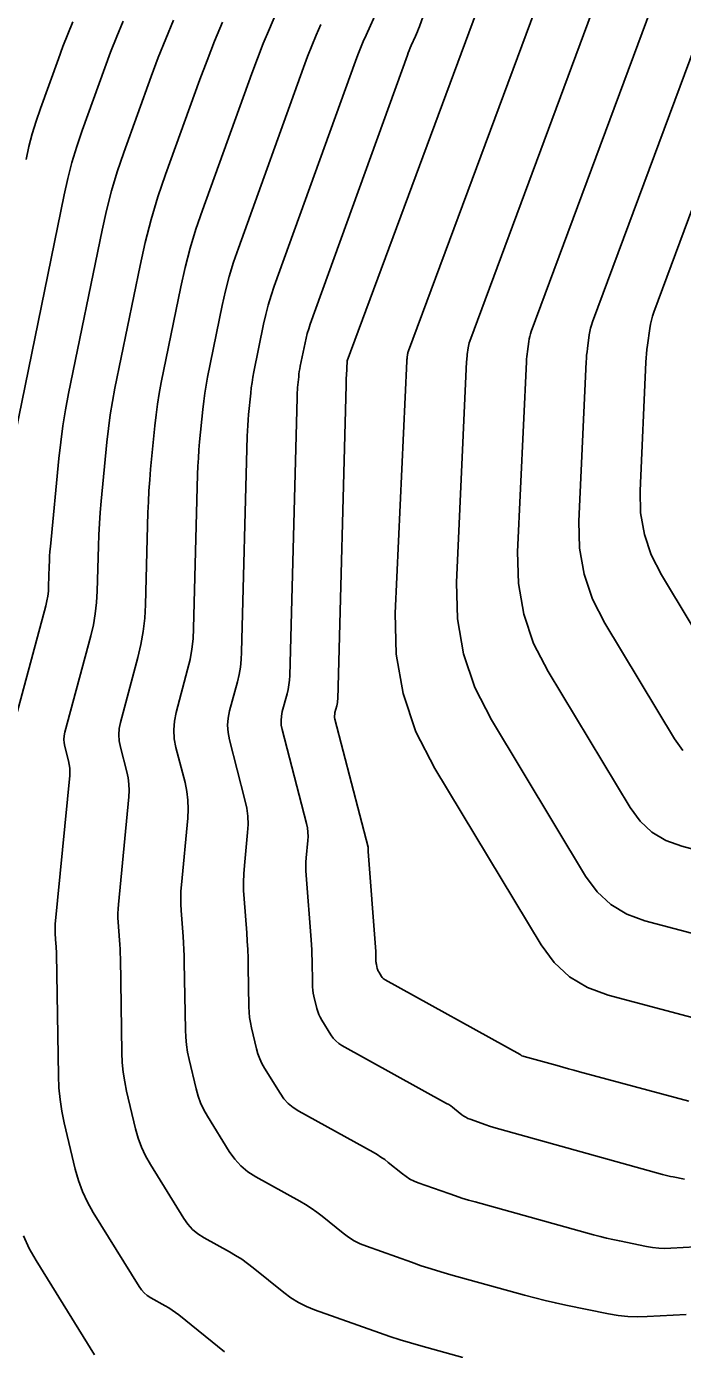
# Model space of a CAD drawing. Extents: x 658976 to 668721, y 639543 to 647196.
# Drawn here: x 662205.5 to 662234.6, y 642373.8 to 642432.4 of the extents above; entities that cross this region are included whole.
import ezdxf

# ---------------------------------------------------------------- set-up
doc = ezdxf.new("R2010")
doc.units = 0
doc.layers.add('Ex_Major Contours', color=7, linetype='Continuous')
doc.layers.add('Ex_Minor Contours', color=7, linetype='Continuous')

msp = doc.modelspace()

# ---------------------------------------------------------------- linework, layer by layer
at = {"layer": 'Ex_Major Contours'}
for points in [[(662236.014, 642388.221), (662231.344, 642389.47), (662230.431, 642389.804), (662229.63, 642390.288), (662228.943, 642390.922), (662228.368, 642391.706), (662223.647, 642399.524), (662222.818, 642401.147), (662222.25, 642402.836), (662221.944, 642404.591), (662221.899, 642406.412), (662222.413, 642417.574), (662222.415, 642417.612), (662222.418, 642417.651), (662222.422, 642417.689), (662222.427, 642417.727), (662222.447, 642417.88), (662222.454, 642417.918), (662222.462, 642417.956), (662222.472, 642417.993), (662222.485, 642418.029), (662230.524, 642439.69)], [(662224.892, 642373.406), (662223.039, 642373.919), (662222.577, 642374.051), (662222.117, 642374.192), (662221.66, 642374.34), (662221.206, 642374.497), (662218.322, 642375.52), (662217.956, 642375.668), (662217.607, 642375.845), (662217.274, 642376.051), (662216.957, 642376.286), (662215.605, 642377.38), (662215.351, 642377.577), (662215.09, 642377.761), (662214.82, 642377.934), (662214.543, 642378.096), (662213.418, 642378.717), (662213.151, 642378.887), (662212.912, 642379.087), (662212.701, 642379.316), (662212.518, 642379.574), (662211.038, 642381.968), (662210.827, 642382.341), (662210.649, 642382.727), (662210.501, 642383.126), (662210.386, 642383.538), (662209.988, 642385.213), (662209.9, 642385.633), (662209.835, 642386.056), (662209.794, 642386.482), (662209.775, 642386.911), (662209.71, 642391.117), (662209.705, 642391.315), (662209.697, 642391.513), (662209.686, 642391.711), (662209.673, 642391.909), (662209.611, 642392.7), (662209.6, 642392.897), (662209.598, 642393.095), (662209.604, 642393.292), (662209.619, 642393.49), (662210.081, 642398.263), (662210.096, 642398.544), (662210.087, 642398.823), (662210.052, 642399.1), (662209.994, 642399.375), (662209.71, 642400.471), (662209.657, 642400.745), (662209.64, 642401.018), (662209.66, 642401.292), (662209.715, 642401.565), (662210.487, 642404.444), (662210.623, 642405.017), (662210.725, 642405.595), (662210.792, 642406.178), (662210.825, 642406.767), (662210.933, 642410.862), (662210.95, 642411.344), (662210.975, 642411.827), (662211.009, 642412.309), (662211.051, 642412.79), (662211.237, 642414.714), (662211.29, 642415.194), (662211.355, 642415.673), (662211.433, 642416.149), (662211.523, 642416.624), (662212.392, 642420.874), (662212.585, 642421.736), (662212.808, 642422.59), (662213.062, 642423.434), (662213.347, 642424.27), (662215.535, 642430.33), (662215.783, 642430.998), (662216.043, 642431.66), (662216.316, 642432.317), (662216.601, 642432.969)]]:
    msp.add_lwpolyline(points, dxfattribs=at)
at = {"layer": 'Ex_Minor Contours'}
for points in [[(662234.725, 642381.309), (662234.226, 642381.411), (662234.106, 642381.437), (662233.986, 642381.464), (662233.867, 642381.494), (662233.749, 642381.526), (662226.531, 642383.525), (662226.378, 642383.569), (662226.225, 642383.616), (662226.073, 642383.665), (662225.922, 642383.718), (662225.217, 642383.968), (662225.119, 642384.007), (662225.027, 642384.054), (662224.938, 642384.109), (662224.854, 642384.171), (662224.526, 642384.437), (662224.443, 642384.501), (662224.357, 642384.562), (662224.269, 642384.618), (662224.178, 642384.671), (662219.536, 642387.237), (662219.39, 642387.33), (662219.259, 642387.439), (662219.143, 642387.565), (662219.043, 642387.706), (662218.636, 642388.365), (662218.567, 642388.487), (662218.509, 642388.612), (662218.461, 642388.742), (662218.423, 642388.877), (662218.294, 642389.422), (662218.265, 642389.559), (662218.244, 642389.697), (662218.23, 642389.836), (662218.224, 642389.976), (662218.208, 642391.03), (662218.203, 642391.253), (662218.194, 642391.475), (662218.182, 642391.697), (662218.166, 642391.919), (662217.944, 642394.789), (662217.933, 642394.981), (662217.931, 642395.172), (662217.937, 642395.364), (662217.951, 642395.555), (662218.025, 642396.32), (662218.035, 642396.511), (662218.029, 642396.7), (662218.006, 642396.888), (662217.966, 642397.075), (662216.886, 642401.246), (662216.847, 642401.444), (662216.835, 642401.642), (662216.849, 642401.84), (662216.889, 642402.038), (662217.102, 642402.829), (662217.149, 642403.027), (662217.184, 642403.228), (662217.207, 642403.43), (662217.218, 642403.634), (662217.543, 642415.947), (662217.547, 642416.064), (662217.553, 642416.182), (662217.561, 642416.299), (662217.571, 642416.416), (662217.617, 642416.885), (662217.63, 642417.002), (662217.645, 642417.118), (662217.664, 642417.234), (662217.686, 642417.35), (662217.898, 642418.385), (662217.945, 642418.595), (662217.999, 642418.803), (662218.061, 642419.009), (662218.131, 642419.213), (662222.437, 642431.141), (662222.477, 642431.249), (662222.519, 642431.356), (662222.563, 642431.462), (662222.609, 642431.567), (662222.797, 642431.986), (662222.843, 642432.092), (662222.887, 642432.198), (662222.929, 642432.305), (662222.968, 642432.412), (662227.47, 642445.014)], [(662234.92, 642384.777), (662230.073, 642386.074), (662229.825, 642386.14), (662229.576, 642386.208), (662229.328, 642386.275), (662229.08, 642386.344), (662227.618, 642386.749), (662227.606, 642386.752), (662227.594, 642386.756), (662227.582, 642386.76), (662227.57, 642386.764), (662227.515, 642386.784), (662227.507, 642386.787), (662227.5, 642386.79), (662227.493, 642386.795), (662227.486, 642386.8), (662227.461, 642386.82), (662227.454, 642386.825), (662227.447, 642386.83), (662227.44, 642386.835), (662227.433, 642386.839), (662221.448, 642390.147), (662221.402, 642390.176), (662221.362, 642390.21), (662221.326, 642390.249), (662221.295, 642390.293), (662221.168, 642390.497), (662221.147, 642390.535), (662221.129, 642390.574), (662221.114, 642390.615), (662221.102, 642390.656), (662221.062, 642390.826), (662221.053, 642390.868), (662221.047, 642390.911), (662221.042, 642390.954), (662221.041, 642390.997), (662221.036, 642391.325), (662221.034, 642391.394), (662221.031, 642391.463), (662221.027, 642391.532), (662221.023, 642391.6), (662220.694, 642395.832), (662220.693, 642395.848), (662220.693, 642395.865), (662220.694, 642395.881), (662220.695, 642395.897), (662220.701, 642395.962), (662220.702, 642395.979), (662220.701, 642395.995), (662220.699, 642396.011), (662220.696, 642396.027), (662219.226, 642401.703), (662219.212, 642401.777), (662219.207, 642401.85), (662219.213, 642401.924), (662219.227, 642401.997), (662219.306, 642402.291), (662219.324, 642402.364), (662219.337, 642402.439), (662219.345, 642402.514), (662219.35, 642402.589), (662219.716, 642416.52), (662219.719, 642416.627), (662219.723, 642416.733), (662219.727, 642416.84), (662219.732, 642416.947), (662219.761, 642417.584), (662219.762, 642417.589), (662219.763, 642417.596), (662219.764, 642417.599), (662229.053, 642442.628)], [(662237.107, 642391.665), (662232.974, 642392.77), (662232.165, 642393.066), (662231.457, 642393.494), (662230.848, 642394.056), (662230.339, 642394.75), (662226.161, 642401.67), (662225.427, 642403.106), (662224.924, 642404.601), (662224.653, 642406.155), (662224.613, 642407.767), (662225.064, 642417.564), (662225.068, 642417.639), (662225.074, 642417.715), (662225.082, 642417.79), (662225.092, 642417.866), (662225.133, 642418.167), (662225.145, 642418.241), (662225.161, 642418.315), (662225.182, 642418.388), (662225.206, 642418.459), (662231.995, 642436.752)], [(662238.201, 642395.108), (662234.604, 642396.07), (662233.9, 642396.328), (662233.283, 642396.701), (662232.754, 642397.189), (662232.311, 642397.793), (662228.674, 642403.816), (662228.036, 642405.066), (662227.598, 642406.367), (662227.362, 642407.719), (662227.327, 642409.122), (662227.715, 642417.553), (662227.722, 642417.666), (662227.731, 642417.779), (662227.742, 642417.892), (662227.757, 642418.004), (662227.818, 642418.453), (662227.836, 642418.564), (662227.861, 642418.674), (662227.891, 642418.783), (662227.927, 642418.89), (662233.467, 642433.815)], [(662235.217, 642378.307), (662234.125, 642378.246), (662233.852, 642378.24), (662233.581, 642378.251), (662233.311, 642378.279), (662233.043, 642378.326), (662231.842, 642378.571), (662231.553, 642378.633), (662231.265, 642378.7), (662230.979, 642378.771), (662230.694, 642378.848), (662225.445, 642380.302), (662225.15, 642380.386), (662224.856, 642380.476), (662224.564, 642380.571), (662224.274, 642380.671), (662222.919, 642381.152), (662222.732, 642381.227), (662222.553, 642381.318), (662222.383, 642381.423), (662222.222, 642381.543), (662221.592, 642382.053), (662221.432, 642382.177), (662221.267, 642382.293), (662221.097, 642382.402), (662220.922, 642382.504), (662217.624, 642384.327), (662217.377, 642384.484), (662217.156, 642384.669), (662216.961, 642384.88), (662216.792, 642385.12), (662216.103, 642386.233), (662215.987, 642386.438), (662215.889, 642386.651), (662215.808, 642386.87), (662215.744, 642387.097), (662215.525, 642388.019), (662215.477, 642388.251), (662215.441, 642388.484), (662215.418, 642388.718), (662215.408, 642388.954), (662215.38, 642390.738), (662215.371, 642391.113), (662215.357, 642391.488), (662215.336, 642391.862), (662215.31, 642392.236), (662215.193, 642393.746), (662215.173, 642394.113), (662215.168, 642394.48), (662215.18, 642394.846), (662215.207, 642395.213), (662215.349, 642396.678), (662215.369, 642397.043), (662215.356, 642397.406), (662215.312, 642397.766), (662215.235, 642398.123), (662214.545, 642400.789), (662214.483, 642401.112), (662214.463, 642401.434), (662214.486, 642401.756), (662214.551, 642402.079), (662214.897, 642403.367), (662214.974, 642403.691), (662215.031, 642404.017), (662215.069, 642404.346), (662215.087, 642404.678), (662215.339, 642414.252), (662215.348, 642414.491), (662215.36, 642414.73), (662215.377, 642414.969), (662215.398, 642415.208), (662215.49, 642416.161), (662215.516, 642416.399), (662215.549, 642416.637), (662215.587, 642416.873), (662215.632, 642417.108), (662216.063, 642419.215), (662216.158, 642419.642), (662216.269, 642420.065), (662216.395, 642420.484), (662216.536, 642420.899), (662220.136, 642430.871), (662220.245, 642431.165), (662220.36, 642431.457), (662220.48, 642431.747), (662220.606, 642432.034), (662221.12, 642433.18)], [(662204.782, 642400.692), (662206.403, 642406.733), (662206.454, 642406.947), (662206.492, 642407.163), (662206.517, 642407.381), (662206.529, 642407.601), (662206.553, 642408.484), (662206.56, 642408.704), (662206.572, 642408.925), (662206.588, 642409.145), (662206.607, 642409.365), (662206.984, 642413.267), (662207.063, 642413.989), (662207.161, 642414.709), (662207.279, 642415.425), (662207.415, 642416.139), (662208.896, 642423.385), (662209.091, 642424.258), (662209.317, 642425.123), (662209.574, 642425.978), (662209.863, 642426.825), (662211.079, 642430.194), (662211.391, 642431.033), (662211.718, 642431.865), (662212.061, 642432.692)], [(662205.051, 642414.386), (662207.212, 642424.955), (662207.373, 642425.677), (662207.56, 642426.392), (662207.773, 642427.1), (662208.012, 642427.8), (662209.018, 642430.588), (662209.276, 642431.283), (662209.547, 642431.972), (662209.831, 642432.656)], [(662205.528, 642426.524), (662205.655, 642427.096), (662205.804, 642427.662), (662205.972, 642428.222), (662206.161, 642428.776), (662206.958, 642430.983), (662207.162, 642431.533), (662207.376, 642432.078), (662207.601, 642432.619)], [(662214.325, 642373.657), (662212.306, 642375.292), (662212.16, 642375.404), (662212.011, 642375.51), (662211.856, 642375.609), (662211.698, 642375.701), (662211.054, 642376.057), (662210.901, 642376.154), (662210.764, 642376.269), (662210.643, 642376.4), (662210.539, 642376.548), (662208.505, 642379.836), (662208.247, 642380.293), (662208.028, 642380.765), (662207.848, 642381.254), (662207.707, 642381.759), (662207.219, 642383.81), (662207.111, 642384.325), (662207.032, 642384.843), (662206.981, 642385.365), (662206.959, 642385.89), (662206.874, 642391.306), (662206.872, 642391.416), (662206.867, 642391.526), (662206.861, 642391.636), (662206.854, 642391.745), (662206.82, 642392.184), (662206.814, 642392.293), (662206.812, 642392.403), (662206.816, 642392.512), (662206.824, 642392.621), (662207.462, 642399.207), (662207.47, 642399.37), (662207.465, 642399.533), (662207.445, 642399.694), (662207.411, 642399.854), (662207.246, 642400.492), (662207.215, 642400.651), (662207.205, 642400.81), (662207.216, 642400.97), (662207.249, 642401.129), (662208.396, 642405.405), (662208.511, 642405.891), (662208.597, 642406.381), (662208.654, 642406.875), (662208.682, 642407.373), (662208.735, 642409.375), (662208.752, 642409.876), (662208.779, 642410.375), (662208.814, 642410.875), (662208.858, 642411.373), (662209.11, 642413.991), (662209.176, 642414.592), (662209.258, 642415.191), (662209.356, 642415.787), (662209.469, 642416.381), (662210.58, 642421.816), (662210.809, 642422.84), (662211.074, 642423.853), (662211.375, 642424.856), (662211.714, 642425.849), (662213.234, 642430.06), (662213.551, 642430.914), (662213.884, 642431.761), (662214.233, 642432.602)], [(662234.805, 642375.312), (662233.075, 642375.216), (662232.643, 642375.206), (662232.213, 642375.224), (662231.786, 642375.269), (662231.36, 642375.342), (662229.458, 642375.732), (662229, 642375.829), (662228.544, 642375.935), (662228.09, 642376.048), (662227.638, 642376.169), (662224.359, 642377.078), (662223.922, 642377.203), (662223.487, 642377.336), (662223.055, 642377.476), (662222.626, 642377.625), (662220.62, 642378.336), (662220.344, 642378.448), (662220.08, 642378.581), (662219.828, 642378.737), (662219.589, 642378.914), (662218.657, 642379.669), (662218.42, 642379.852), (662218.176, 642380.024), (662217.925, 642380.186), (662217.666, 642380.336), (662215.713, 642381.416), (662215.365, 642381.638), (662215.053, 642381.898), (662214.778, 642382.196), (662214.54, 642382.533), (662213.571, 642384.101), (662213.407, 642384.39), (662213.269, 642384.689), (662213.155, 642384.998), (662213.065, 642385.318), (662212.756, 642386.616), (662212.688, 642386.942), (662212.638, 642387.27), (662212.606, 642387.6), (662212.592, 642387.933), (662212.545, 642390.928), (662212.538, 642391.214), (662212.527, 642391.5), (662212.511, 642391.787), (662212.491, 642392.072), (662212.403, 642393.216), (662212.387, 642393.502), (662212.383, 642393.787), (662212.392, 642394.073), (662212.414, 642394.358), (662212.7, 642397.32), (662212.722, 642397.718), (662212.708, 642398.113), (662212.66, 642398.506), (662212.577, 642398.896), (662212.174, 642400.45), (662212.099, 642400.838), (662212.075, 642401.226), (662212.103, 642401.614), (662212.181, 642402.002), (662212.692, 642403.905), (662212.798, 642404.354), (662212.878, 642404.806), (662212.93, 642405.262), (662212.956, 642405.722), (662213.136, 642412.557), (662213.149, 642412.918), (662213.168, 642413.278), (662213.193, 642413.639), (662213.225, 642413.999), (662213.363, 642415.438), (662213.403, 642415.797), (662213.452, 642416.155), (662213.51, 642416.511), (662213.578, 642416.866), (662214.228, 642420.045), (662214.372, 642420.689), (662214.539, 642421.328), (662214.729, 642421.959), (662214.942, 642422.584), (662217.835, 642430.601), (662218.014, 642431.081), (662218.202, 642431.558), (662218.398, 642432.032), (662218.604, 642432.501)], [(662234.659, 642400.323), (662234.282, 642400.837), (662231.188, 642405.962), (662230.644, 642407.025), (662230.272, 642408.132), (662230.071, 642409.283), (662230.042, 642410.477), (662230.367, 642417.543), (662230.376, 642417.694), (662230.387, 642417.844), (662230.403, 642417.993), (662230.422, 642418.143), (662230.503, 642418.739), (662230.527, 642418.888), (662230.56, 642419.034), (662230.6, 642419.178), (662230.649, 642419.32), (662235.192, 642431.562)], [(662236.254, 642403.88), (662233.701, 642408.107), (662233.253, 642408.985), (662232.946, 642409.898), (662232.78, 642410.847), (662232.756, 642411.832), (662233.018, 642417.533), (662233.029, 642417.721), (662233.044, 642417.908), (662233.063, 642418.095), (662233.087, 642418.281), (662233.188, 642419.026), (662233.219, 642419.211), (662233.259, 642419.393), (662233.309, 642419.573), (662233.37, 642419.75), (662236.972, 642429.457)], [(662208.559, 642373.521), (662205.973, 642377.704), (662205.668, 642378.244), (662205.408, 642378.803)]]:
    msp.add_lwpolyline(points, dxfattribs=at)

doc.saveas('drawing.dxf')
